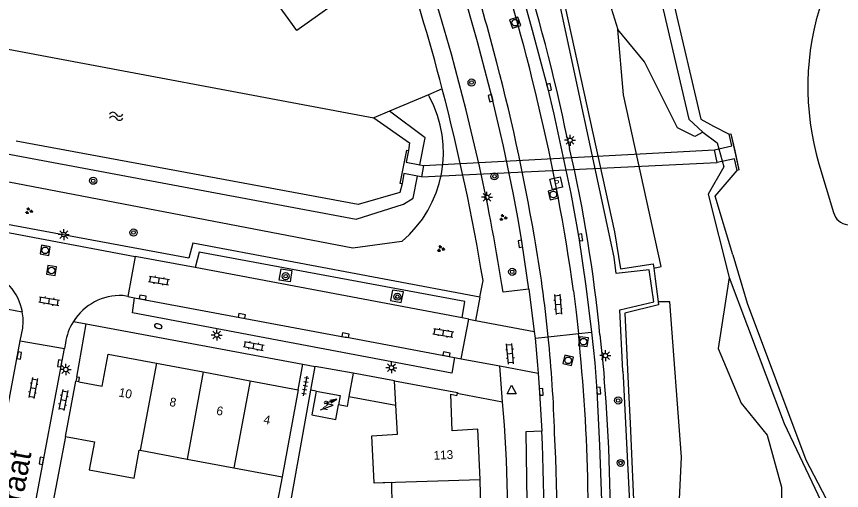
# Model space of a CAD drawing. Extents: x 124000 to 128010, y 398999 to 403000.
# Drawn here: x 127012.1 to 127105.7, y 399636.4 to 399690.1 of the extents above; entities that cross this region are included whole.
import ezdxf

# ---------------------------------------------------------------- set-up
doc = ezdxf.new("R2010")
doc.units = 0
for name, color, linetype in [('gg-afsc-erfafscheiding', 7, 'Continuous'), ('gg-afsc-hekwerk', 7, 'Continuous'), ('gg-afsc-muur', 7, 'Continuous'), ('gg-anno-huisnummerreeks BGT', 7, 'Continuous'), ('gg-anno-openbare ruimte label', 7, 'Continuous'), ('gg-bbg-hoofdgebouw', 7, 'Continuous'), ('gg-bbg-luifel en loopbrug', 7, 'Continuous'), ('gg-bbg-tussenscheiding', 7, 'Continuous'), ('gg-knt-BGT kruinlijn', 7, 'Continuous'), ('gg-knt-bovenkant onderkant talud', 7, 'Continuous'), ('gg-knt-verharding', 7, 'Continuous'), ('gg-knt-verharding nz', 7, 'Continuous'), ('gg-kntw-beschoeiing', 7, 'Continuous'), ('gg-kntw-bovenkant insteek waterloop', 7, 'Continuous'), ('gg-kwrk-duiker nz vlak', 7, 'Continuous'), ('gg-kwrk-faunavoorziening', 7, 'Continuous'), ('gg-kwrk-uitstroombak niveau min 01', 7, 'Continuous'), ('gt-grn-groengrens', 7, 'Continuous'), ('gt-grn-weggrens', 7, 'Continuous'), ('gt-symb-boom', 7, 'Continuous'), ('gt-symb-brandkraan', 7, 'Continuous'), ('gt-symb-brandput', 7, 'Continuous'), ('gt-symb-groenvak', 7, 'Continuous'), ('gt-symb-klinker verharding', 7, 'Continuous'), ('gt-symb-kolk', 7, 'Continuous'), ('gt-symb-lichtmast', 7, 'Continuous'), ('gt-symb-rioolschacht', 7, 'Continuous'), ('gt-symb-tegel verharding', 7, 'Continuous'), ('gt-symb-trafo symbool', 7, 'Continuous'), ('gt-symb-waterafsluiter', 7, 'Continuous'), ('gt-symb-watersymbool', 7, 'Continuous'), ('gx-grn-maaiveld', 7, 'Continuous')]:
    doc.layers.add(name, color=color, linetype=linetype)

# ---------------------------------------------------------------- blocks, each defined once
blk = doc.blocks.new('gt0-BOOM')
at = {"layer": 'gt-symb-boom'}
for radius in [0.4, 0.2]:
    blk.add_circle((0, 0), radius, dxfattribs=at)
blk = doc.blocks.new('gt0-KOLK')
at = {"layer": 'gt-symb-kolk'}
blk.add_lwpolyline([(0, 0), (0.375, 0), (0.375, 0.4), (-0.375, 0.4), (-0.375, 0), (0, 0)], dxfattribs=at)
blk = doc.blocks.new('gt0-RS')
at = {"layer": 'gt-symb-rioolschacht'}
blk.add_lwpolyline([(-0.5, -0.5), (0.5, -0.5), (0.5, 0.5), (-0.5, 0.5)], close=True, dxfattribs=at)
blk.add_circle((0, 0), 0.375, dxfattribs=at)
blk = doc.blocks.new('gt0-LMAST')
at = {"layer": 'gt-symb-lichtmast'}
for p, q in [((-0.182, 0.173), (-0.447, 0.438)), ((-0.005, 0.246), (-0.005, 0.621)), ((0.172, 0.173), (0.437, 0.438)), ((-0.255, -0.004), (-0.63, -0.004)), ((-0.182, -0.181), (-0.447, -0.446)), ((-0.005, -0.254), (-0.005, -0.629)), ((0.437, -0.446), (0.172, -0.181)), ((0.245, -0.004), (0.62, -0.004))]:
    blk.add_line(p, q, dxfattribs=at)
blk.add_circle((-0.005, -0.004), 0.25, dxfattribs=at)
blk = doc.blocks.new('gt0-KL1')
at = {"layer": 'gt-symb-klinker verharding'}
for p, q in [((-1.15, 0.3), (1.15, 0.3)), ((-1, -0.3), (-1, 0.3)), ((-0.5, 0.3), (-0.5, 0.45)), ((0, -0.3), (0, 0.3)), ((0.5, 0.3), (0.5, 0.45)), ((1, -0.3), (1, 0.3)), ((-1.15, -0.3), (1.15, -0.3)), ((-0.5, -0.45), (-0.5, -0.3)), ((0.5, -0.45), (0.5, -0.3))]:
    blk.add_line(p, q, dxfattribs=at)
blk = doc.blocks.new('gt0-GRVAK')
at = {"layer": 'gt-symb-groenvak'}
for p, q in [((-0.11, 0.189), (-0.228, 0.24)), ((-0.182, 0.153), (0.088, 0.153)), ((-0.091, 0.211), (-0.156, 0.322)), ((-0.047, 0.214), (-0.047, 0.393)), ((-0.004, 0.211), (0.061, 0.322)), ((0.015, 0.189), (0.133, 0.24)), ((0.262, -0.052), (0.197, 0.059)), ((0.305, -0.049), (0.305, 0.13)), ((0.349, -0.052), (0.414, 0.059)), ((-0.245, -0.228), (-0.363, -0.177)), ((-0.318, -0.264), (-0.047, -0.264)), ((-0.226, -0.206), (-0.291, -0.095)), ((-0.183, -0.203), (-0.183, -0.024)), ((-0.139, -0.206), (-0.074, -0.095)), ((-0.12, -0.228), (-0.002, -0.177)), ((0.243, -0.074), (0.125, -0.023)), ((0.17, -0.11), (0.441, -0.11)), ((0.368, -0.074), (0.486, -0.023))]:
    blk.add_line(p, q, dxfattribs=at)
blk = doc.blocks.new('gt0-BPUT')
at = {"layer": 'gt-symb-brandput'}
blk.add_lwpolyline([(-0.599, -0.599), (-0.599, 0.601), (0.601, 0.601), (0.601, -0.599)], close=True, dxfattribs=at)
blk.add_text('P', height=0.7, dxfattribs=at).set_placement((-0.233, -0.35))
blk = doc.blocks.new('gt0-WAFSL')
at = {"layer": 'gt-symb-waterafsluiter'}
for p, q in [((-0.5, -0.333), (0, 0.667)), ((0, 0.667), (0.5, -0.333)), ((0.5, -0.333), (-0.5, -0.333))]:
    blk.add_line(p, q, dxfattribs=at)
blk = doc.blocks.new('gt0-TEG1')
at = {"layer": 'gt-symb-tegel verharding'}
for p, q in [((-1.125, 0), (1.125, 0)), ((-0.9, -0.25), (-0.9, 0.25)), ((-0.45, -0.25), (-0.45, 0.25)), ((0, -0.25), (0, 0.25)), ((0.45, -0.25), (0.45, 0.25)), ((0.9, -0.25), (0.9, 0.25))]:
    blk.add_line(p, q, dxfattribs=at)
blk = doc.blocks.new('gt0-HSP')
at = {"layer": 'gt-symb-trafo symbool'}
for points in [[(0.771, 0.746), (-0.529, -0.004), (0.471, -0.004), (-0.829, -0.754)], [(-0.217, -0.24), (-0.829, -0.754), (-0.077, -0.48)]]:
    blk.add_lwpolyline(points, dxfattribs=at)
blk = doc.blocks.new('gt0-WA')
at = {"layer": 'gt-symb-watersymbool'}
for centre, start, end in [((-0.323, 0.022), 28.07249, 151.92751), ((0.427, 0.422), 208.07248, 331.92751), ((-0.323, -0.428), 28.07249, 151.92751), ((0.427, -0.028), 208.07248, 331.92751)]:
    blk.add_arc(centre, 0.425, start, end, dxfattribs=at)
blk = doc.blocks.new('gt0-BR')
at = {"layer": 'gt-symb-brandkraan'}
for centre, radius, start, end in [((-0.244, 0), 0.206, 107.56694, 252.43307), ((0.599, -2.664), 3, 106.89205, 107.56694), ((0, -0.691), 0.938, 73.10799, 106.89205), ((-0.599, -2.664), 3, 72.43309, 73.10799), ((0.244, 0), 0.206, 287.56695, 72.43309), ((0.599, 2.664), 3, 252.43307, 253.10797), ((0, 0.691), 0.938, 253.10797, 286.89206), ((-0.599, 2.664), 3, 286.89206, 287.56695)]:
    blk.add_arc(centre, radius, start, end, dxfattribs=at)

msp = doc.modelspace()

# ---------------------------------------------------------------- linework, layer by layer
at = {"layer": 'gg-afsc-erfafscheiding'}
for p, q in [((127060.399, 399681.927), (127058.845, 399681.269)), ((127058.845, 399681.269), (127054.432, 399679.399)), ((127054.432, 399679.399), (127052.653, 399678.645)), ((127043.257, 399635.315), (127045.503, 399647.763)), ((127046.107, 399647.65), (127045.503, 399647.763)), ((127042.242, 399637.944), (127040.698, 399629.821))]:
    msp.add_line(p, q, dxfattribs=at)
msp.add_lwpolyline([(127049.821, 399647.059), (127049.605, 399645.899), (127048.622, 399646.082)], dxfattribs=at)
at = {"layer": 'gg-afsc-hekwerk'}
msp.add_line((127080.874, 399649.926), (127080.905, 399649.296), dxfattribs=at)
for points in [[(127080.874, 399649.926), (127080.527, 399656.889), (127084.376, 399657.781), (127083.871, 399661.415), (127080.13, 399660.991), (127079.88, 399662.858), (127073.139, 399694.397), (127063.522, 399720.678), (127050.884, 399745.773)], [(127080.905, 399649.296), (127081.954, 399628.228), (127081.507, 399611.726), (127078.554, 399588.392), (127076.382, 399576.622), (127076.128, 399575.776)]]:
    msp.add_lwpolyline(points, dxfattribs=at)
at = {"layer": 'gg-afsc-muur'}
for p, q in [((127018.964, 399649.253), (127018.858, 399648.764)), ((127017.694, 399642.514), (127015.723, 399632.313))]:
    msp.add_line(p, q, dxfattribs=at)
msp.add_lwpolyline([(127019.174, 399648.704), (127019.271, 399649.2), (127018.964, 399649.253)], dxfattribs=at)
at = {"layer": 'gg-bbg-hoofdgebouw'}
for p, q in [((127027.99, 399650.825), (127033.297, 399649.832)), ((127033.297, 399649.832), (127038.616, 399648.837)), ((127017.694, 399642.514), (127018.858, 399648.764)), ((127019.174, 399648.704), (127018.858, 399648.764)), ((127038.616, 399648.837), (127044.071, 399647.817)), ((127055.142, 399646.066), (127054.987, 399648.823)), ((127044.071, 399647.817), (127042.242, 399637.944)), ((127026.149, 399640.94), (127031.457, 399639.952)), ((127031.457, 399639.952), (127036.776, 399638.962)), ((127036.776, 399638.962), (127042.242, 399637.944)), ((127064.836, 399632.101), (127064.715, 399637.631))]:
    msp.add_line(p, q, dxfattribs=at)
for points in [[(127049.778, 399699.275), (127052.516, 399695.42), (127049.946, 399693.583), (127050.281, 399693.112), (127043.9, 399688.553), (127040.066, 399693.902), (127036.58, 399691.431)], [(127019.174, 399648.704), (127021.82, 399648.204), (127022.502, 399651.851), (127027.99, 399650.825)], [(127054.987, 399648.823), (127062.128, 399647.488), (127062.11, 399647.408)], [(127046.107, 399647.65), (127045.603, 399644.947), (127048.316, 399644.441), (127048.622, 399646.082)], [(127046.107, 399647.65), (127048.82, 399647.144), (127048.622, 399646.082)], [(127064.715, 399637.631), (127064.436, 399643.338), (127061.521, 399643.144), (127061.362, 399647.31), (127062.054, 399647.157), (127062.11, 399647.408)], [(127052.677, 399637.265), (127052.409, 399642.576), (127055.326, 399642.786), (127055.142, 399646.066)], [(127017.694, 399642.514), (127020.964, 399641.905), (127020.367, 399638.731), (127025.445, 399637.786), (127026.036, 399640.961), (127026.149, 399640.94)], [(127054.747, 399631.999), (127054.687, 399637.292), (127052.68, 399637.2), (127052.677, 399637.265)]]:
    msp.add_lwpolyline(points, dxfattribs=at)
at = {"layer": 'gg-bbg-luifel en loopbrug'}
for p, q in [((127050.288, 399649.698), (127049.821, 399647.059)), ((127054.987, 399648.823), (127050.288, 399649.698)), ((127049.821, 399647.059), (127055.142, 399646.066))]:
    msp.add_line(p, q, dxfattribs=at)
at = {"layer": 'gg-bbg-tussenscheiding'}
for p, q in [((127027.99, 399650.825), (127026.149, 399640.94)), ((127033.297, 399649.832), (127031.457, 399639.952)), ((127038.616, 399648.837), (127036.776, 399638.962)), ((127052.677, 399637.265), (127064.715, 399637.631))]:
    msp.add_line(p, q, dxfattribs=at)
at = {"layer": 'gg-knt-BGT kruinlijn'}
msp.add_lwpolyline([(127055.814, 399664.63), (127050.243, 399663.869), (127000, 399673.507)], dxfattribs=at)
msp.add_arc((127047.334, 399674.75), 13.203, 309.96019, 28.46641, dxfattribs=at)
at = {"layer": 'gg-knt-bovenkant onderkant talud'}
msp.add_line((127058.941, 399681.043), (127058.845, 399681.269), dxfattribs=at)
at = {"layer": 'gg-knt-verharding'}
for p, q in [((127060.408, 399681.891), (127060.399, 399681.927)), ((127074.596, 399676.252), (127074.837, 399675.173)), ((127025.59, 399662.935), (127024.735, 399658.388)), ((127032.392, 399661.663), (127025.59, 399662.935)), ((127064.664, 399658.319), (127065.022, 399660.214)), ((127070.209, 399659.217), (127067.294, 399658.861)), ((127070.209, 399659.217), (127070.832, 399654.43)), ((127024.735, 399658.388), (127025.517, 399658.245)), ((127018.964, 399649.253), (127020.03, 399655.267)), ((127020.03, 399655.267), (127044.607, 399650.71)), ((127062.557, 399651.329), (127063.395, 399655.818)), ((127063.395, 399655.818), (127062.651, 399655.969)), ((127070.832, 399654.43), (127070.931, 399653.67)), ((127003.87, 399607.295), (127012.551, 399653.367)), ((127012.551, 399653.367), (127017.555, 399652.495)), ((127078.281, 399654.045), (127078.714, 399649.711)), ((127008.867, 399606.42), (127017.555, 399652.495)), ((127061.782, 399651.471), (127062.557, 399651.329)), ((127044.071, 399647.817), (127044.607, 399650.71)), ((127044.607, 399650.71), (127045.988, 399650.454)), ((127045.503, 399647.763), (127045.988, 399650.454)), ((127071.271, 399649.702), (127071.373, 399648.057)), ((127078.714, 399649.711), (127078.768, 399649.087)), ((127071.373, 399648.057), (127071.683, 399643.093)), ((127062.11, 399647.408), (127062.458, 399647.342)), ((127062.458, 399647.342), (127067.244, 399646.428))]:
    msp.add_line(p, q, dxfattribs=at)
for points in [[(127054.347, 399731.969), (127059.746, 399720.343), (127062.732, 399712.697), (127065.634, 399705.018), (127066.941, 399701.125), (127068.837, 399695.063), (127070.603, 399688.576), (127072.319, 399682.076), (127073.063, 399679.047), (127074.993, 399670.056), (127075.882, 399665.052), (127076.685, 399659.546), (127077.33, 399654.339)], [(127070.209, 399659.217), (127069.453, 399664.383), (127069.005, 399667.17), (127068.484, 399669.944), (127067.334, 399675.447), (127066.071, 399680.926), (127064.394, 399687.25), (127062.635, 399693.551), (127061.994, 399695.707), (127059.408, 399703.523), (127058.216, 399706.917)], [(127064.631, 399673.155), (127063.113, 399679.528), (127061.436, 399685.862), (127060.143, 399690.415), (127058.75, 399694.939), (127057.088, 399700.012), (127055.335, 399705.054)], [(127064.664, 399658.319), (127032.129, 399664.429), (127031.663, 399662.711), (127009.007, 399666.944)], [(127062.651, 399655.969), (127062.967, 399657.797), (127032.819, 399663.399), (127032.392, 399661.663)], [(127043.136, 399660.058), (127041.914, 399660.252), (127042.126, 399661.526), (127043.346, 399661.323), (127043.136, 399660.058)], [(127056, 399658.924), (127054.749, 399659.117), (127054.545, 399657.943), (127055.73, 399657.721), (127056, 399658.924)], [(127075.287, 399659.019), (127075.579, 399656.6), (127075.843, 399654.183)], [(127061.782, 399651.471), (127061.496, 399649.686), (127025.277, 399656.533), (127025.517, 399658.245)], [(127077.33, 399654.339), (127077.699, 399650.866), (127077.934, 399647.701), (127078.234, 399641.476), (127078.442, 399635.247), (127078.487, 399631.583), (127078.464, 399625.327), (127078.401, 399622.736), (127078.28, 399620.042)], [(127070.931, 399653.67), (127071.214, 399650.614), (127071.271, 399649.702)], [(127071.683, 399643.093), (127069.876, 399643.023), (127070.154, 399624.476)]]:
    msp.add_lwpolyline(points, dxfattribs=at)
for centre, radius, start, end in [((126824.994, 399620.429), 243.306, 14.64086, 22.9751), ((126856.995, 399632.34), 216.05, 14.42822, 20.67882), ((126813.333, 399619.231), 265.067, 13.30637, 17.99502), ((126870.306, 399634.104), 208.592, 11.65728, 17.69009), ((126858.426, 399629.537), 215.384, 9.52052, 15.24531), ((126825.024, 399620.459), 243.268, 9.40538, 14.62704), ((126851.505, 399627.789), 225.95, 7.94456, 13.42221), ((126915.433, 399638.344), 163.603, 5.507, 13.00931), ((126824.074, 399620.944), 246.158, 8.86092, 12.24574), ((126917.54, 399638.114), 155.672, 5.79253, 10.00609), ((126917.254, 399638.083), 155.959, 1.75932, 5.79315), ((126863.762, 399632.275), 213.209, 1.22284, 5.89778), ((126889.331, 399632.971), 190.121, 358.48744, 4.86249), ((126892.159, 399631.84), 175.692, 357.85005, 4.76283), ((126818.835, 399630.024), 254.63, 357.77313, 2.89201), ((126826.095, 399630.406), 250.911, 356.53717, 1.46589)]:
    msp.add_arc(centre, radius, start, end, dxfattribs=at)
at = {"layer": 'gg-knt-verharding nz'}
for p, q in [((127008.856, 399666.063), (127025.59, 399662.935)), ((127062.651, 399655.969), (127032.392, 399661.663)), ((127024.735, 399658.388), (127024.167, 399658.491)), ((127012.551, 399653.367), (127012.823, 399654.809)), ((127017.67, 399653.104), (127017.555, 399652.495))]:
    msp.add_line(p, q, dxfattribs=at)
msp.add_lwpolyline([(127025.517, 399658.245), (127049.392, 399653.787), (127049.404, 399653.823), (127061.782, 399651.471)], dxfattribs=at)
for centre, radius, start, end in [((127006.89, 399655.594), 5.985, 10.08475, 73.18385), ((127023.903, 399652.199), 6.297, 87.59296, 147.91822), ((127006.882, 399655.593), 5.992, 352.48138, 10.08135), ((127023.9, 399652.198), 6.296, 147.90075, 171.73008), ((126821.542, 399631.04), 250.431, 352.1593, 2.75873)]:
    msp.add_arc(centre, radius, start, end, dxfattribs=at)
at = {"layer": 'gg-kntw-beschoeiing'}
for p, q in [((127000, 399688.541), (127052.653, 399678.645)), ((127038.83, 399671.03), (127012.067, 399675.991))]:
    msp.add_line(p, q, dxfattribs=at)
for points in [[(127052.653, 399678.645), (127056.667, 399675.795), (127056.555, 399674.944)], [(127055.838, 399671.146), (127055.604, 399670.161), (127050.863, 399668.799), (127038.83, 399671.03)]]:
    msp.add_lwpolyline(points, dxfattribs=at)
at = {"layer": 'gg-kntw-bovenkant insteek waterloop'}
for p, q in [((127091.175, 399677.713), (127092.923, 399676.776)), ((127103.099, 399673.43), (127104.761, 399667.899))]:
    msp.add_line(p, q, dxfattribs=at)
for points in [[(127079.72, 399726.34), (127080.832, 399719.087), (127083.546, 399705.28), (127086.59, 399691.875), (127089.702, 399678.503), (127091.175, 399677.713)], [(127093.344, 399663.089), (127091.362, 399669.772), (127093.837, 399672.675)], [(127093.344, 399663.089), (127094.968, 399657.613), (127101.618, 399639.862), (127110.356, 399623.104), (127113.345, 399616.161), (127126.313, 399595.286), (127131.983, 399589.247), (127146.046, 399571.982), (127146.478, 399570.61)]]:
    msp.add_lwpolyline(points, dxfattribs=at)
for centre, radius, start, end in [((127132.75, 399682.124), 30.899, 161.30999, 196.34256), ((127106.673, 399668.471), 1.996, 196.64547, 260.70774)]:
    msp.add_arc(centre, radius, start, end, dxfattribs=at)
at = {"layer": 'gg-kwrk-duiker nz vlak'}
for p, q in [((127058.271, 399673.253), (127091.287, 399675.025)), ((127058.037, 399671.968), (127091.563, 399673.588))]:
    msp.add_line(p, q, dxfattribs=at)
at = {"layer": 'gg-kwrk-faunavoorziening'}
for p, q in [((127092.923, 399676.776), (127093.137, 399676.833)), ((127093.137, 399676.833), (127094.04, 399672.742)), ((127094.04, 399672.742), (127093.837, 399672.675))]:
    msp.add_line(p, q, dxfattribs=at)
at = {"layer": 'gg-kwrk-uitstroombak niveau min 01'}
for p, q in [((127091.563, 399673.588), (127091.287, 399675.025)), ((127057.861, 399673.328), (127058.271, 399673.253)), ((127058.271, 399673.253), (127058.037, 399671.968)), ((127058.037, 399671.968), (127057.605, 399672.047))]:
    msp.add_line(p, q, dxfattribs=at)
for points in [[(127091.287, 399675.025), (127093.217, 399675.457), (127092.923, 399676.776)], [(127055.838, 399671.146), (127055.64, 399671.185), (127056.388, 399674.977), (127056.555, 399674.944)], [(127056.555, 399674.944), (127056.303, 399673.611), (127057.861, 399673.328)], [(127093.837, 399672.675), (127093.544, 399673.989), (127091.563, 399673.588)], [(127057.605, 399672.047), (127056.061, 399672.328), (127055.838, 399671.146)]]:
    msp.add_lwpolyline(points, dxfattribs=at)
at = {"layer": 'gt-grn-groengrens'}
msp.add_line((127077.038, 399699.261), (127080.304, 399688.644), dxfattribs=at)
for points in [[(127021.867, 399803.719), (127016.383, 399792.248), (127025.235, 399782.741), (127029.928, 399776.9), (127036.484, 399768.783), (127037.431, 399767.363), (127044.843, 399756.607), (127047.501, 399752.357), (127051.771, 399745.469), (127064.199, 399720.433), (127073.514, 399694.732), (127074.34, 399691.197), (127079.92, 399665.708), (127080.594, 399661.528), (127084.31, 399662.102), (127084.381, 399661.604)], [(126860.707, 399702.873), (126900.021, 399695.383), (127050.629, 399667.166), (127055.998, 399668.87), (127057.106, 399669.552), (127057.605, 399672.047)], [(127084.381, 399661.604), (127085.229, 399661.79), (127080.97, 399681.236), (127080.304, 399688.644)], [(127057.861, 399673.328), (127058.469, 399676.37), (127054.432, 399679.399)], [(127084.381, 399661.604), (127084.552, 399660.4), (127084.874, 399657.781)], [(127084.874, 399657.781), (127084.915, 399657.45), (127081.088, 399656.503), (127081.551, 399646.936), (127081.712, 399644.035), (127082.558, 399623.994), (127081.893, 399610.157), (127081.37, 399606.622), (127078.419, 399584.748), (127076.231, 399575.788)], [(127086.54, 399578.981), (127083.818, 399583.244), (127084.247, 399599.957), (127086.54, 399619.512), (127087.523, 399640.159), (127086.212, 399657.781), (127084.874, 399657.781)]]:
    msp.add_lwpolyline(points, dxfattribs=at)
at = {"layer": 'gt-grn-weggrens'}
for p, q in [((127064.664, 399658.319), (127064.17, 399655.673)), ((127011.166, 399656.948), (127012.782, 399656.642)), ((127018.567, 399655.544), (127020.03, 399655.267)), ((127063.395, 399655.818), (127064.17, 399655.673)), ((127064.17, 399655.673), (127070.832, 399654.43)), ((127075.843, 399654.183), (127077.33, 399654.339)), ((127070.931, 399653.67), (127072.417, 399653.825)), ((127072.417, 399653.825), (127075.843, 399654.183)), ((127062.557, 399651.329), (127066.925, 399650.514)), ((127050.288, 399649.698), (127045.988, 399650.454)), ((127066.925, 399650.514), (127071.271, 399649.702)), ((127067.244, 399646.428), (127066.925, 399650.514))]:
    msp.add_line(p, q, dxfattribs=at)
at = {"layer": 'gx-grn-maaiveld'}
for points in [[(127078.799, 399727.309), (127083.522, 399700.879), (127083.704, 399697.122), (127085.017, 399692.745), (127088.373, 399678.484), (127089.943, 399677.029)], [(127089.943, 399677.029), (127089.051, 399676.533), (127087.06, 399677.498), (127083.32, 399684.981), (127080.304, 399688.644)], [(127089.943, 399677.029), (127091.583, 399675.821), (127092.312, 399673.085), (127090.561, 399669.985), (127092.939, 399660.52)], [(127093.137, 399676.833), (127093.566, 399674.888), (127094.04, 399672.742)], [(127092.939, 399660.52), (127091.673, 399652.504), (127094.294, 399646.277), (127097.243, 399642.672), (127098.881, 399636.772), (127098.881, 399627.268), (127101.502, 399611.209), (127106.854, 399594.822), (127113.734, 399587.612), (127117.01, 399581.712), (127118.649, 399575.158), (127121.597, 399570.569)], [(127092.939, 399660.52), (127099.17, 399643.979), (127112.738, 399615.383), (127125.431, 399594.812), (127137.905, 399580.149), (127144.989, 399570.874)]]:
    msp.add_lwpolyline(points, dxfattribs=at)

# ---------------------------------------------------------------- block references
at = {"layer": 'gt-symb-boom'}
for p in [(127063.724, 399682.648), (127066.32, 399672.002), (127020.816, 399671.504), (127025.391, 399665.638), (127042.647, 399660.691), (127068.329, 399661.18), (127055.304, 399658.355), (127080.349, 399646.591), (127080.632, 399639.508)]:
    msp.add_blockref('gt0-BOOM', p, dxfattribs=at)
at = {"layer": 'gt-symb-brandkraan', "rotation": -15.606930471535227}
msp.add_blockref('gt0-BR', (127028.19, 399655.025), dxfattribs=at)
at = {"layer": 'gt-symb-brandput', "rotation": 13.41107184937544}
msp.add_blockref('gt0-BPUT', (127073.328, 399671.229), dxfattribs=at)
at = {"layer": 'gt-symb-groenvak'}
for p in [(127013.518, 399668.088), (127067.295, 399667.33), (127060.226, 399663.794)]:
    msp.add_blockref('gt0-GRVAK', p, dxfattribs=at)
at = {"layer": 'gt-symb-klinker verharding'}
for p, rotation in [((127028.286, 399660.195), -9.905079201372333), ((127015.826, 399657.862), -9.905079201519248), ((127073.525, 399657.495), -85.24111433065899), ((127060.533, 399654.263), -9.905079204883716), ((127039.031, 399652.778), -10.71464389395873), ((127068.09, 399651.879), 95.22036163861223), ((127014.011, 399648.012), -100.25359802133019), ((127017.429, 399646.637), -101.29870020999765)]:
    msp.add_blockref('gt0-KL1', p, dxfattribs=dict(at, rotation=rotation))
at = {"layer": 'gt-symb-kolk'}
for p, rotation in [((127072.319, 399682.076), -76.22785456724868), ((127065.686, 399680.821), -74.75492966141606), ((127069.453, 399664.383), 99.20796905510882), ((127076.277, 399665.117), 99.37757912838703), ((127026.399, 399658.093), -9.792146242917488), ((127037.64, 399655.977), -10.658361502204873), ((127049.392, 399653.787), -10.54573436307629), ((127012.244, 399651.736), -100.60205829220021), ((127060.846, 399651.648), -10.781616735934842), ((127017.221, 399650.757), 79.34163849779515), ((127071.427, 399647.552), -86.15925292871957), ((127077.934, 399647.701), -84.89375828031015), ((127015.142, 399639.706), 79.2853561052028)]:
    msp.add_blockref('gt0-KOLK', p, dxfattribs=dict(at, rotation=rotation))
at = {"layer": 'gt-symb-lichtmast'}
for p in [(127074.893, 399676.104), (127065.472, 399669.632), (127017.488, 399665.405), (127034.835, 399654.012), (127078.909, 399651.685), (127017.706, 399650.108), (127054.642, 399650.308)]:
    msp.add_blockref('gt0-LMAST', p, dxfattribs=at)
at = {"layer": 'gt-symb-rioolschacht'}
for p, rotation in [((127068.667, 399689.434), -71.87318748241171), ((127072.995, 399669.941), 12.77124256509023), ((127015.373, 399663.62), -10.71464389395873), ((127016.09, 399661.331), -99.44347491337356), ((127076.415, 399653.26), -98.04906170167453), ((127074.669, 399651.143), -103.53585637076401)]:
    msp.add_blockref('gt0-RS', p, dxfattribs=dict(at, rotation=rotation))
at = {"layer": 'gt-symb-tegel verharding', "rotation": 79.51061018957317}
msp.add_blockref('gt0-TEG1', (127044.875, 399648.23), dxfattribs=at)
at = {"layer": 'gt-symb-trafo symbool', "rotation": 169.39794170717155}
msp.add_blockref('gt0-HSP', (127047.499, 399646.14), dxfattribs=at)
at = {"layer": 'gt-symb-waterafsluiter'}
msp.add_blockref('gt0-WAFSL', (127068.266, 399647.675), dxfattribs=at)
at = {"layer": 'gt-symb-watersymbool', "rotation": 180}
msp.add_blockref('gt0-WA', (127023.485, 399678.819), dxfattribs=at)

# ---------------------------------------------------------------- texts
at = {"layer": 'gg-anno-huisnummerreeks BGT'}
for s, rotation, p in [('10', 349.4, (127023.654, 399647.058)), ('8', 349.4, (127029.412, 399645.981)), ('6', 349.4, (127034.725, 399644.987)), ('2', 349.4, (127046.737, 399645.625)), ('4', 349.4, (127040.076, 399643.986)), ('113', 2.8, (127059.434, 399639.862))]:
    msp.add_text(s, height=1, rotation=rotation, dxfattribs=at).set_placement(p)
at = {"layer": 'gg-anno-openbare ruimte label'}
msp.add_text('Raambergstraat', height=2.5, rotation=79.4, dxfattribs=at).set_placement((127009.418, 399617.086))

doc.saveas('drawing.dxf')
